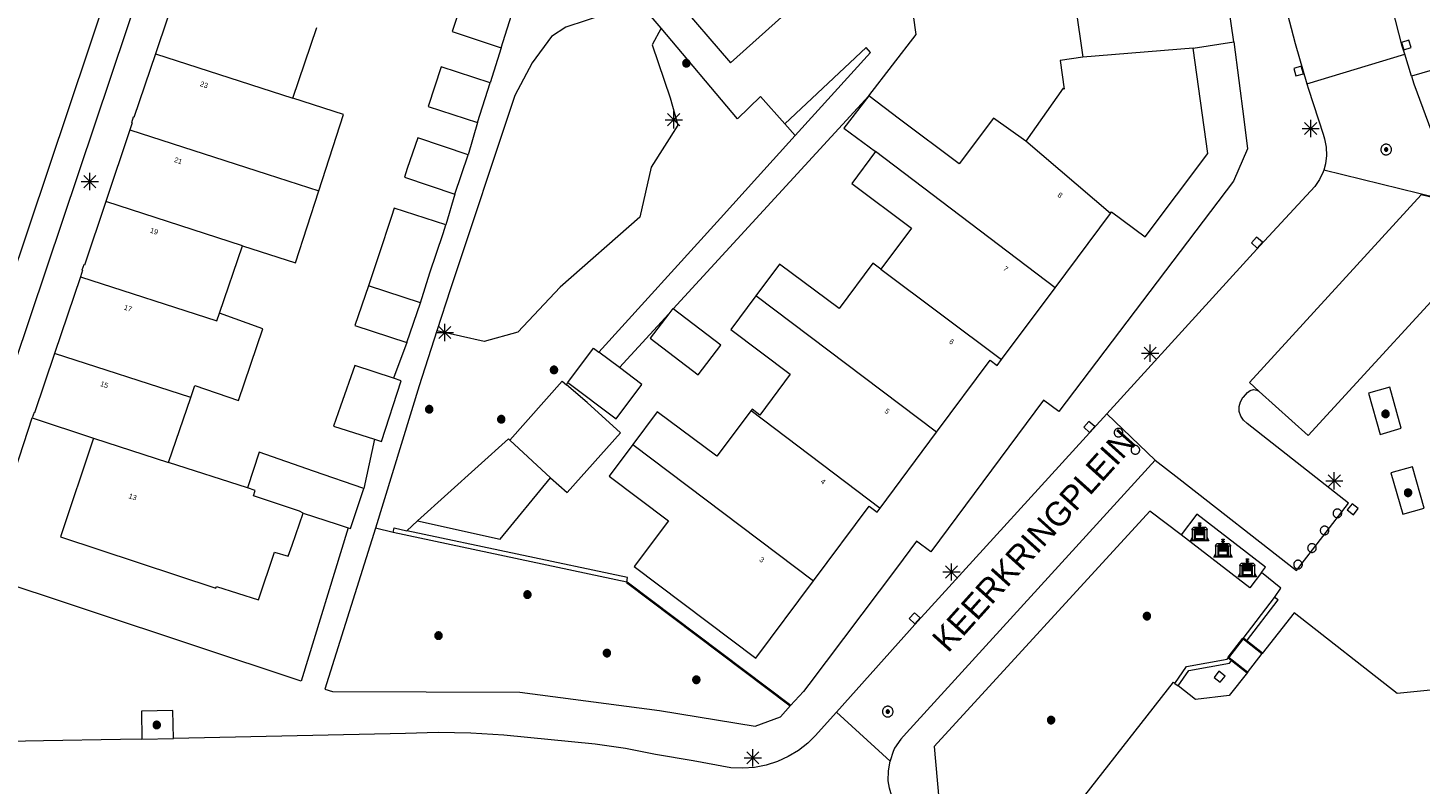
# Model space of a CAD drawing. Header units: metres. Extents: x 135779 to 137489, y 452643 to 455118.
# Tile 477 of 489: x 137148 to 137229, y 454769 to 454813. Entities that reach past the tile are written whole.
import ezdxf
from ezdxf.enums import TextEntityAlignment as Align

# ---------------------------------------------------------------- set-up
doc = ezdxf.new("R2010")
doc.units = ezdxf.units.M
doc.linetypes.add('DGN_Style_4', pattern=[89.853097, 44.898487, -22.449243, 0.056123, -22.449243])
for name, color, linetype, lineweight in [('KTop_BAK_Afval apart plaats', 96, 'Continuous', 13), ('KTop_BTD_Groenvoorziening', 62, 'Continuous', 13), ('KTop_GBI_Toegangstrap', 40, 'Continuous', 40), ('KTop_NAR_Huisnummer (t)', 7, 'Continuous', 13), ('KTop_NAR_Huisnummer tijdelijk (t)', 7, 'Continuous', 13), ('KTop_OBW_Overig Plus', 1, 'Continuous', 13), ('KTop_ORL_Weg_Straatnaam (t)', 7, 'Continuous', 13), ('KTop_OTD_Gesloten verharding', 15, 'Continuous', 13), ('KTop_PAL_Afsluitpaal', 222, 'Continuous', 13), ('KTop_PAL_Lichtmast', 40, 'Continuous', 13), ('KTop_PND_Grondvlaksituatie van BAG-pand [tachy]', 1, 'Continuous', 13), ('KTop_PND_Pandscheiding', 40, 'Continuous', 13), ('KTop_PUT_Inspectie- of rioolput', 15, 'Continuous', 13), ('KTop_PUT_Kolk', 15, 'Continuous', 13), ('KTop_SHD_Hek (l)', 15, 'DGN_Style_4', 40), ('KTop_SHD_Muur', 15, 'Continuous', 13), ('KTop_VGO_Boom', 92, 'Continuous', 13), ('KTop_WGD_Fietspad', 40, 'Continuous', 13), ('KTop_WGD_Rijbaan_Lokale weg', 251, 'Continuous', 13), ('KTop_WGD_Rijbaan_Lokale weg_verkeersdrempel', 40, 'Continuous', 13), ('KTop_WGD_Voetpad', 251, 'Continuous', 13)]:
    doc.layers.add(name, color=color, linetype=linetype, lineweight=lineweight)
doc.styles.add('Style-ROVU', font='ROVU.shx')
doc.styles.add('Style-ROVUCURSIEF', font='ROVUCURSIEF.shx')

# ---------------------------------------------------------------- blocks, each defined once
blk = doc.blocks.new('BAK_Afval_apart_plaats')
at = {"layer": 'KTop_BAK_Afval apart plaats'}
for p, q in [((-0.43, 0.141), (-0.425, 0.168)), ((-0.43, 0.118), (-0.43, 0.141)), ((-0.29, 0.118), (-0.43, 0.118)), ((-0.43, 0.118), (-0.43, -0.457)), ((-0.29, 0.118), (-0.43, 0.118)), ((-0.425, 0.168), (-0.416, 0.193)), ((-0.416, 0.193), (-0.403, 0.215)), ((-0.403, 0.215), (-0.384, 0.24)), ((-0.384, 0.24), (-0.364, 0.258)), ((-0.364, 0.258), (-0.342, 0.272)), ((-0.342, 0.272), (0, 0.272)), ((-0.282, 0.167), (-0.29, 0.146)), ((-0.282, 0.167), (-0.29, 0.146)), ((-0.29, 0.146), (-0.29, 0.118)), ((-0.29, 0.146), (-0.29, 0.118)), ((-0.29, -0.429), (-0.29, 0.118)), ((-0.29, 0.118), (-0.29, -0.429)), ((-0.273, 0.186), (-0.282, 0.167)), ((-0.273, 0.186), (-0.282, 0.167)), ((-0.248, 0.217), (-0.273, 0.186)), ((-0.248, 0.217), (-0.273, 0.186)), ((0.248, 0.217), (-0.248, 0.217)), ((0.248, 0.217), (-0.248, 0.217)), ((-0.242, 0.081), (-0.242, 0.153)), ((-0.242, 0.153), (0.242, 0.153)), ((0.242, 0.081), (-0.242, 0.081)), ((-0.242, 0.034), (-0.242, 0.081)), ((-0.242, 0.081), (0.242, 0.081)), ((-0.242, -0.059), (-0.242, 0.034)), ((-0.242, 0.034), (0.242, 0.034)), ((0.242, 0.034), (-0.242, 0.034)), ((-0.073, 0.513), (-0.072, 0.515)), ((-0.073, 0.513), (-0.073, 0.49)), ((-0.072, 0.511), (-0.073, 0.513)), ((-0.072, 0.511), (-0.073, 0.513)), ((-0.073, 0.49), (-0.072, 0.488)), ((-0.073, 0.399), (-0.073, 0.376)), ((-0.072, 0.397), (-0.073, 0.399)), ((-0.073, 0.376), (-0.072, 0.374)), ((-0.072, 0.515), (-0.071, 0.516)), ((-0.07, 0.51), (-0.072, 0.511)), ((-0.07, 0.51), (-0.072, 0.511)), ((-0.072, 0.488), (-0.07, 0.486)), ((-0.07, 0.396), (-0.072, 0.397)), ((-0.072, 0.374), (-0.07, 0.373)), ((-0.071, 0.516), (-0.07, 0.517)), ((-0.07, 0.517), (-0.067, 0.519)), ((-0.069, 0.509), (-0.07, 0.51)), ((-0.069, 0.509), (-0.07, 0.51)), ((-0.07, 0.486), (-0.069, 0.485)), ((-0.069, 0.395), (-0.07, 0.396)), ((-0.07, 0.373), (-0.069, 0.371)), ((-0.066, 0.507), (-0.069, 0.509)), ((-0.066, 0.507), (-0.069, 0.509)), ((-0.069, 0.485), (-0.066, 0.484)), ((-0.066, 0.394), (-0.069, 0.395)), ((-0.069, 0.371), (-0.066, 0.37)), ((-0.067, 0.519), (-0.065, 0.52)), ((-0.063, 0.506), (-0.066, 0.507)), ((-0.063, 0.506), (-0.066, 0.507)), ((-0.066, 0.484), (-0.063, 0.483)), ((-0.063, 0.392), (-0.066, 0.394)), ((-0.066, 0.37), (-0.063, 0.369)), ((-0.065, 0.52), (-0.061, 0.521)), ((-0.059, 0.505), (-0.063, 0.506)), ((-0.059, 0.505), (-0.063, 0.506)), ((-0.063, 0.483), (-0.059, 0.482)), ((-0.059, 0.391), (-0.063, 0.392)), ((-0.063, 0.369), (-0.059, 0.368)), ((-0.061, 0.521), (-0.055, 0.523)), ((-0.054, 0.504), (-0.059, 0.505)), ((-0.054, 0.504), (-0.059, 0.505)), ((-0.059, 0.482), (-0.054, 0.481)), ((-0.054, 0.39), (-0.059, 0.391)), ((-0.059, 0.368), (-0.054, 0.367)), ((-0.055, 0.523), (-0.049, 0.524)), ((-0.048, 0.503), (-0.054, 0.504)), ((-0.048, 0.503), (-0.054, 0.504)), ((-0.054, 0.481), (-0.048, 0.48)), ((-0.048, 0.389), (-0.054, 0.39)), ((-0.054, 0.367), (-0.048, 0.366)), ((-0.049, 0.524), (-0.043, 0.525)), ((-0.043, 0.502), (-0.048, 0.503)), ((-0.043, 0.502), (-0.048, 0.503)), ((-0.048, 0.48), (-0.043, 0.479)), ((-0.043, 0.388), (-0.048, 0.389)), ((-0.048, 0.366), (-0.043, 0.365)), ((-0.043, 0.525), (-0.035, 0.526)), ((-0.036, 0.501), (-0.043, 0.502)), ((-0.036, 0.501), (-0.043, 0.502)), ((-0.043, 0.479), (-0.036, 0.478)), ((-0.036, 0.388), (-0.043, 0.388)), ((-0.043, 0.365), (-0.036, 0.364)), ((-0.03, 0.501), (-0.036, 0.501)), ((-0.03, 0.501), (-0.036, 0.501)), ((-0.036, 0.478), (-0.03, 0.478)), ((-0.03, 0.387), (-0.036, 0.388)), ((-0.036, 0.364), (-0.03, 0.364)), ((-0.035, 0.526), (-0.029, 0.527)), ((-0.021, 0.5), (-0.03, 0.501)), ((-0.021, 0.5), (-0.03, 0.501)), ((-0.03, 0.478), (-0.028, 0.478)), ((-0.021, 0.387), (-0.03, 0.387)), ((-0.03, 0.364), (-0.028, 0.364)), ((-0.029, 0.527), (-0.023, 0.527)), ((-0.028, 0.478), (-0.021, 0.477)), ((-0.028, 0.468), (-0.028, 0.478)), ((-0.028, 0.478), (-0.021, 0.477)), ((-0.028, 0.4), (-0.028, 0.468)), ((-0.028, 0.468), (-0.021, 0.468)), ((-0.021, 0.468), (-0.028, 0.468)), ((-0.021, 0.4), (-0.028, 0.4)), ((-0.028, 0.364), (-0.021, 0.363)), ((-0.028, 0.355), (-0.028, 0.364)), ((-0.028, 0.364), (-0.021, 0.363)), ((-0.028, 0.272), (-0.028, 0.355)), ((-0.028, 0.355), (-0.021, 0.354)), ((-0.021, 0.354), (-0.028, 0.355)), ((0.028, 0.272), (-0.028, 0.272)), ((-0.023, 0.527), (-0.013, 0.528)), ((-0.014, 0.5), (-0.021, 0.5)), ((-0.014, 0.5), (-0.021, 0.5)), ((-0.021, 0.477), (-0.014, 0.477)), ((-0.021, 0.477), (-0.014, 0.477)), ((-0.021, 0.468), (-0.014, 0.468)), ((-0.014, 0.468), (-0.021, 0.468)), ((-0.014, 0.399), (-0.021, 0.4)), ((-0.014, 0.386), (-0.021, 0.387)), ((-0.021, 0.363), (-0.014, 0.363)), ((-0.021, 0.363), (-0.014, 0.363)), ((-0.021, 0.354), (-0.014, 0.354)), ((-0.014, 0.354), (-0.021, 0.354)), ((0, 0.5), (-0.014, 0.5)), ((0, 0.5), (-0.014, 0.5)), ((-0.014, 0.477), (0, 0.477)), ((-0.014, 0.477), (0, 0.477)), ((-0.014, 0.468), (0, 0.468)), ((0, 0.468), (-0.014, 0.468)), ((0, 0.399), (-0.014, 0.399)), ((0, 0.386), (-0.014, 0.386)), ((-0.014, 0.363), (0, 0.363)), ((-0.014, 0.363), (0, 0.363)), ((-0.014, 0.354), (0, 0.354)), ((0, 0.354), (-0.014, 0.354)), ((-0.013, 0.528), (-0.005, 0.528)), ((-0.005, 0.528), (0, 0.528)), ((0, 0.528), (0.005, 0.528)), ((0, 0.5), (0, 0.477)), ((0, 0.477), (0, 0.5)), ((0, 0.477), (0, 0.5)), ((0, 0.5), (0.014, 0.5)), ((0.014, 0.5), (0, 0.5)), ((0.014, 0.477), (0, 0.477)), ((0, 0.477), (0.014, 0.477)), ((0.014, 0.468), (0, 0.468)), ((0, 0.468), (0, 0.399)), ((0, 0.468), (0, 0.399)), ((0.014, 0.468), (0, 0.468)), ((0, 0.399), (0.014, 0.399)), ((0, 0.363), (0, 0.386)), ((0, 0.363), (0, 0.386)), ((0, 0.386), (0.014, 0.386)), ((0.014, 0.363), (0, 0.363)), ((0, 0.363), (0.014, 0.363)), ((0, 0.354), (0.014, 0.354)), ((0, 0.272), (0, 0.354)), ((0, 0.354), (0, 0.272)), ((0.014, 0.354), (0, 0.354)), ((0, 0.272), (0.342, 0.272)), ((0.028, 0.272), (0, 0.272)), ((0, 0.272), (0.028, 0.272)), ((0.005, 0.528), (0.013, 0.528)), ((0.013, 0.528), (0.023, 0.527)), ((0.014, 0.5), (0.021, 0.5)), ((0.021, 0.5), (0.014, 0.5)), ((0.021, 0.477), (0.014, 0.477)), ((0.014, 0.477), (0.021, 0.477)), ((0.021, 0.468), (0.014, 0.468)), ((0.021, 0.468), (0.014, 0.468)), ((0.014, 0.399), (0.021, 0.4)), ((0.014, 0.386), (0.021, 0.387)), ((0.021, 0.363), (0.014, 0.363)), ((0.014, 0.363), (0.021, 0.363)), ((0.014, 0.354), (0.021, 0.354)), ((0.021, 0.354), (0.014, 0.354)), ((0.021, 0.5), (0.03, 0.501)), ((0.03, 0.501), (0.021, 0.5)), ((0.028, 0.478), (0.021, 0.477)), ((0.021, 0.477), (0.028, 0.478)), ((0.021, 0.468), (0.028, 0.468)), ((0.028, 0.468), (0.021, 0.468)), ((0.028, 0.468), (0.021, 0.468)), ((0.021, 0.4), (0.028, 0.4)), ((0.021, 0.387), (0.03, 0.387)), ((0.028, 0.364), (0.021, 0.363)), ((0.021, 0.363), (0.028, 0.364)), ((0.021, 0.354), (0.028, 0.355)), ((0.028, 0.355), (0.021, 0.354)), ((0.023, 0.527), (0.029, 0.527)), ((0.03, 0.478), (0.028, 0.478)), ((0.028, 0.478), (0.028, 0.468)), ((0.028, 0.4), (0.028, 0.468)), ((0.03, 0.364), (0.028, 0.364)), ((0.028, 0.364), (0.028, 0.355)), ((0.028, 0.355), (0.028, 0.272)), ((0.029, 0.527), (0.035, 0.526)), ((0.03, 0.501), (0.036, 0.501)), ((0.036, 0.501), (0.03, 0.501)), ((0.036, 0.478), (0.03, 0.478)), ((0.03, 0.387), (0.036, 0.388)), ((0.036, 0.364), (0.03, 0.364)), ((0.035, 0.526), (0.043, 0.525)), ((0.036, 0.501), (0.043, 0.502)), ((0.043, 0.502), (0.036, 0.501)), ((0.043, 0.479), (0.036, 0.478)), ((0.036, 0.388), (0.043, 0.388)), ((0.043, 0.365), (0.036, 0.364)), ((0.043, 0.525), (0.049, 0.524)), ((0.043, 0.502), (0.048, 0.503)), ((0.048, 0.503), (0.043, 0.502)), ((0.048, 0.48), (0.043, 0.479)), ((0.043, 0.388), (0.048, 0.389)), ((0.048, 0.366), (0.043, 0.365)), ((0.048, 0.503), (0.054, 0.504)), ((0.054, 0.504), (0.048, 0.503)), ((0.054, 0.481), (0.048, 0.48)), ((0.048, 0.389), (0.054, 0.39)), ((0.054, 0.367), (0.048, 0.366)), ((0.049, 0.524), (0.055, 0.523)), ((0.054, 0.504), (0.059, 0.505)), ((0.059, 0.505), (0.054, 0.504)), ((0.059, 0.482), (0.054, 0.481)), ((0.054, 0.39), (0.059, 0.391)), ((0.059, 0.368), (0.054, 0.367)), ((0.055, 0.523), (0.061, 0.521)), ((0.059, 0.505), (0.063, 0.506)), ((0.063, 0.506), (0.059, 0.505)), ((0.063, 0.483), (0.059, 0.482)), ((0.059, 0.391), (0.063, 0.392)), ((0.063, 0.369), (0.059, 0.368)), ((0.061, 0.521), (0.065, 0.52)), ((0.063, 0.506), (0.066, 0.507)), ((0.066, 0.507), (0.063, 0.506)), ((0.066, 0.484), (0.063, 0.483)), ((0.063, 0.392), (0.066, 0.394)), ((0.066, 0.37), (0.063, 0.369)), ((0.065, 0.52), (0.067, 0.519)), ((0.066, 0.507), (0.069, 0.509)), ((0.069, 0.509), (0.066, 0.507)), ((0.069, 0.485), (0.066, 0.484)), ((0.066, 0.394), (0.069, 0.395)), ((0.069, 0.371), (0.066, 0.37)), ((0.067, 0.519), (0.07, 0.517)), ((0.069, 0.509), (0.07, 0.51)), ((0.07, 0.51), (0.069, 0.509)), ((0.07, 0.486), (0.069, 0.485)), ((0.069, 0.395), (0.07, 0.396)), ((0.07, 0.373), (0.069, 0.371)), ((0.07, 0.517), (0.071, 0.516)), ((0.07, 0.51), (0.072, 0.511)), ((0.072, 0.511), (0.07, 0.51)), ((0.072, 0.488), (0.07, 0.486)), ((0.07, 0.396), (0.072, 0.397)), ((0.072, 0.374), (0.07, 0.373)), ((0.071, 0.516), (0.072, 0.515)), ((0.072, 0.515), (0.073, 0.513)), ((0.072, 0.511), (0.073, 0.513)), ((0.073, 0.513), (0.072, 0.511)), ((0.073, 0.49), (0.072, 0.488)), ((0.072, 0.397), (0.073, 0.399)), ((0.073, 0.376), (0.072, 0.374)), ((0.073, 0.513), (0.073, 0.49)), ((0.073, 0.399), (0.073, 0.376)), ((0.242, 0.153), (0.242, 0.081)), ((0.242, 0.081), (0.242, 0.034)), ((0.242, 0.034), (0.242, -0.059)), ((0.273, 0.186), (0.248, 0.217)), ((0.273, 0.186), (0.248, 0.217)), ((0.282, 0.167), (0.273, 0.186)), ((0.282, 0.167), (0.273, 0.186)), ((0.29, 0.146), (0.282, 0.167)), ((0.29, 0.146), (0.282, 0.167)), ((0.29, 0.118), (0.29, 0.146)), ((0.29, 0.118), (0.29, 0.146)), ((0.43, 0.118), (0.29, 0.118)), ((0.29, 0.118), (0.29, -0.429)), ((0.43, 0.118), (0.29, 0.118)), ((0.29, -0.429), (0.29, 0.118)), ((0.342, 0.272), (0.364, 0.258)), ((0.364, 0.258), (0.384, 0.24)), ((0.384, 0.24), (0.403, 0.215)), ((0.403, 0.215), (0.416, 0.193)), ((0.416, 0.193), (0.425, 0.168)), ((0.425, 0.168), (0.43, 0.141)), ((0.43, 0.141), (0.43, 0.118)), ((0.43, -0.457), (0.43, 0.118)), ((-0.528, -0.528), (-0.43, -0.332)), ((0.528, -0.528), (-0.528, -0.528)), ((-0.43, -0.332), (-0.43, -0.457)), ((-0.43, -0.457), (0.43, -0.457)), ((-0.43, -0.457), (0.43, -0.457)), ((0.29, -0.429), (-0.29, -0.429)), ((-0.29, -0.429), (0.29, -0.429)), ((0.242, -0.059), (-0.242, -0.059)), ((-0.242, -0.059), (-0.242, -0.092)), ((0.242, -0.059), (-0.242, -0.059)), ((-0.242, -0.092), (0.242, -0.092)), ((-0.242, -0.11), (-0.242, -0.092)), ((-0.242, -0.092), (0.242, -0.092)), ((0.242, -0.11), (-0.242, -0.11)), ((0.242, -0.11), (-0.242, -0.11)), ((-0.242, -0.147), (0.242, -0.147)), ((-0.242, -0.41), (-0.242, -0.147)), ((0.242, -0.41), (-0.242, -0.41)), ((0.242, -0.11), (0.242, -0.059)), ((0.242, -0.092), (0.242, -0.11)), ((0.242, -0.092), (0.242, -0.11)), ((0.242, -0.147), (0.242, -0.41)), ((0.43, -0.457), (0.43, -0.332)), ((0.43, -0.332), (0.528, -0.528))]:
    blk.add_line(p, q, dxfattribs=at)
at = {"layer": 'KTop_BAK_Afval apart plaats', "flags": 128}
blk.add_lwpolyline([(0.029, 0.413), (0.035, 0.412), (0.043, 0.411), (0.049, 0.41), (0.055, 0.409), (0.061, 0.407), (0.065, 0.406), (0.067, 0.405), (0.07, 0.403), (0.071, 0.402), (0.072, 0.401), (0.073, 0.399), (0.072, 0.397), (0.07, 0.396), (0.069, 0.395), (0.066, 0.394), (0.063, 0.392), (0.059, 0.391), (0.054, 0.39), (0.048, 0.389), (0.043, 0.388), (0.036, 0.388), (0.03, 0.387), (0.021, 0.387), (0.014, 0.386), (0, 0.386), (-0.014, 0.386), (-0.021, 0.387), (-0.03, 0.387), (-0.036, 0.388), (-0.043, 0.388), (-0.048, 0.389), (-0.054, 0.39), (-0.059, 0.391), (-0.063, 0.392), (-0.066, 0.394), (-0.069, 0.395), (-0.07, 0.396), (-0.072, 0.397), (-0.073, 0.399), (-0.072, 0.401), (-0.071, 0.402), (-0.07, 0.403), (-0.067, 0.405), (-0.065, 0.406), (-0.061, 0.407), (-0.055, 0.409), (-0.049, 0.41), (-0.043, 0.411), (-0.035, 0.412), (-0.029, 0.413), (-0.028, 0.413), (-0.028, 0.4), (-0.021, 0.4), (-0.014, 0.399), (0, 0.399), (0.014, 0.399), (0.021, 0.4), (0.028, 0.4), (0.028, 0.413), (0.029, 0.413), (0.028, 0.413)], dxfattribs=at)
at = {"layer": 'KTop_BAK_Afval apart plaats'}
for p in [(0, 0), (-0.43, -0.457)]:
    blk.add_point(p, dxfattribs=at)
blk = doc.blocks.new('PAL_Lichtmast')
at = {"layer": 'KTop_PAL_Lichtmast'}
for p, q in [((-0.354, -0.354), (0.354, 0.354)), ((0.354, -0.354), (-0.354, 0.354)), ((0, -0.5), (0, 0.5)), ((-0.5, 0), (0.5, 0))]:
    blk.add_line(p, q, dxfattribs=at)
blk = doc.blocks.new('PAL_Afsluitpaal')
at = {"layer": 'KTop_PAL_Afsluitpaal', "flags": 128}
blk.add_lwpolyline([(0.25, 0), (0.249, 0.026), (0.245, 0.052), (0.238, 0.077), (0.228, 0.102), (0.217, 0.125), (0.202, 0.147), (0.186, 0.167), (0.167, 0.186), (0.147, 0.202), (0.125, 0.217), (0.102, 0.228), (0.077, 0.238), (0.052, 0.245), (0.026, 0.249), (0, 0.25), (-0.026, 0.249), (-0.052, 0.245), (-0.077, 0.238), (-0.102, 0.228), (-0.125, 0.217), (-0.147, 0.202), (-0.167, 0.186), (-0.186, 0.167), (-0.202, 0.147), (-0.217, 0.125), (-0.228, 0.102), (-0.238, 0.077), (-0.245, 0.052), (-0.249, 0.026), (-0.25, 0), (-0.249, -0.026), (-0.245, -0.052), (-0.238, -0.077), (-0.228, -0.102), (-0.217, -0.125), (-0.202, -0.147), (-0.186, -0.167), (-0.167, -0.186), (-0.147, -0.202), (-0.125, -0.217), (-0.102, -0.228), (-0.077, -0.238), (-0.052, -0.245), (-0.026, -0.249), (0, -0.25), (0.026, -0.249), (0.052, -0.245), (0.077, -0.238), (0.102, -0.228), (0.125, -0.217), (0.147, -0.202), (0.167, -0.186), (0.186, -0.167), (0.202, -0.147), (0.217, -0.125), (0.228, -0.102), (0.238, -0.077), (0.245, -0.052), (0.249, -0.026), (0.25, 0)], dxfattribs=at)
blk = doc.blocks.new('PUT_Kolk')
at = {"layer": 'KTop_PUT_Kolk', "flags": 128}
blk.add_lwpolyline([(0.225, -0.225), (0.225, 0.225), (-0.225, 0.225), (-0.225, -0.225), (0.225, -0.225)], dxfattribs=at)
blk = doc.blocks.new('PUT_Inspectie-_of_rioolput')
at = {"layer": 'KTop_PUT_Inspectie- of rioolput', "flags": 128}
for points in [[(0.31, 0), (0.308, 0.032), (0.303, 0.064), (0.294, 0.095), (0.283, 0.126), (0.268, 0.155), (0.25, 0.182), (0.23, 0.207), (0.207, 0.23), (0.182, 0.25), (0.154, 0.268), (0.126, 0.283), (0.095, 0.294), (0.064, 0.303), (0.032, 0.308), (0, 0.309), (-0.032, 0.308), (-0.064, 0.303), (-0.096, 0.294), (-0.126, 0.283), (-0.155, 0.268), (-0.182, 0.25), (-0.207, 0.23), (-0.23, 0.207), (-0.25, 0.182), (-0.268, 0.154), (-0.283, 0.126), (-0.294, 0.095), (-0.303, 0.064), (-0.308, 0.032), (-0.309, 0), (-0.308, -0.032), (-0.303, -0.064), (-0.294, -0.096), (-0.283, -0.126), (-0.268, -0.155), (-0.25, -0.182), (-0.23, -0.207), (-0.207, -0.23), (-0.182, -0.25), (-0.155, -0.268), (-0.126, -0.283), (-0.096, -0.294), (-0.064, -0.303), (-0.032, -0.308), (0, -0.309), (0.032, -0.308), (0.064, -0.303), (0.095, -0.294), (0.126, -0.283), (0.155, -0.268), (0.182, -0.25), (0.207, -0.23), (0.23, -0.207), (0.25, -0.182), (0.268, -0.155), (0.283, -0.126), (0.294, -0.096), (0.303, -0.064), (0.308, -0.032), (0.31, 0)], [(0.095, 0), (0.094, 0.009), (0.092, 0.019), (0.09, 0.029), (0.086, 0.038), (0.082, 0.047), (0.076, 0.055), (0.07, 0.063), (0.063, 0.07), (0.055, 0.076), (0.047, 0.082), (0.038, 0.086), (0.029, 0.09), (0.019, 0.092), (0.009, 0.094), (0, 0.094), (-0.01, 0.094), (-0.02, 0.092), (-0.029, 0.09), (-0.039, 0.086), (-0.048, 0.082), (-0.056, 0.076), (-0.064, 0.07), (-0.071, 0.063), (-0.077, 0.055), (-0.082, 0.047), (-0.087, 0.038), (-0.09, 0.029), (-0.093, 0.019), (-0.094, 0.009), (-0.095, 0), (-0.094, -0.01), (-0.093, -0.02), (-0.09, -0.029), (-0.087, -0.039), (-0.082, -0.048), (-0.077, -0.056), (-0.071, -0.064), (-0.064, -0.071), (-0.056, -0.077), (-0.047, -0.082), (-0.039, -0.087), (-0.029, -0.09), (-0.02, -0.093), (-0.01, -0.094), (0, -0.095), (0.009, -0.094), (0.019, -0.093), (0.029, -0.09), (0.038, -0.087), (0.047, -0.082), (0.055, -0.077), (0.063, -0.071), (0.07, -0.064), (0.076, -0.056), (0.082, -0.047), (0.086, -0.039), (0.09, -0.029), (0.092, -0.02), (0.094, -0.01), (0.095, 0)], [(0.035, 0), (0.034, 0.003), (0.034, 0.007), (0.033, 0.01), (0.031, 0.014), (0.03, 0.017), (0.028, 0.02), (0.026, 0.023), (0.023, 0.026), (0.02, 0.028), (0.017, 0.03), (0.014, 0.031), (0.01, 0.033), (0.007, 0.034), (0.003, 0.034), (0, 0.034), (-0.004, 0.034), (-0.007, 0.034), (-0.011, 0.033), (-0.014, 0.031), (-0.018, 0.03), (-0.021, 0.028), (-0.023, 0.026), (-0.026, 0.023), (-0.028, 0.02), (-0.03, 0.017), (-0.032, 0.014), (-0.033, 0.01), (-0.034, 0.007), (-0.035, 0.003), (-0.035, 0), (-0.035, -0.004), (-0.034, -0.007), (-0.033, -0.011), (-0.032, -0.014), (-0.03, -0.018), (-0.028, -0.021), (-0.026, -0.023), (-0.023, -0.026), (-0.021, -0.028), (-0.017, -0.03), (-0.014, -0.032), (-0.011, -0.033), (-0.007, -0.034), (-0.004, -0.035), (0, -0.035), (0.003, -0.035), (0.007, -0.034), (0.01, -0.033), (0.014, -0.032), (0.017, -0.03), (0.02, -0.028), (0.023, -0.026), (0.026, -0.023), (0.028, -0.021), (0.03, -0.017), (0.031, -0.014), (0.033, -0.011), (0.034, -0.007), (0.034, -0.004), (0.035, 0)], [(0.01, 0.02), (0.007, 0.02), (0.005, 0.021), (0.003, 0.022), (0.001, 0.022), (-0.001, 0.022), (-0.004, 0.022), (-0.006, 0.021), (-0.008, 0.02), (-0.01, 0.019), (-0.012, 0.018), (-0.014, 0.017), (-0.016, 0.015), (-0.017, 0.013), (-0.019, 0.012), (-0.02, 0.009), (-0.021, 0.007), (-0.022, 0.005), (-0.022, 0.003), (-0.022, 0.001), (-0.022, -0.001), (-0.022, -0.004), (-0.022, -0.006), (-0.021, -0.008), (-0.02, -0.01), (-0.019, -0.012), (-0.017, -0.014), (-0.016, -0.016), (-0.014, -0.017), (-0.012, -0.019), (-0.01, -0.02), (-0.008, -0.021), (-0.006, -0.022), (-0.003, -0.022), (-0.001, -0.022), (0.001, -0.022), (0.003, -0.022), (0.005, -0.022), (0.008, -0.021), (0.01, -0.02), (0.012, -0.019), (0.014, -0.017), (0.015, -0.016), (0.017, -0.014), (0.018, -0.012), (0.02, -0.01), (0.02, -0.008), (0.021, -0.006), (0.022, -0.003), (0.022, -0.001), (0.022, 0.001), (0.022, 0.003), (0.021, 0.005), (0.02, 0.008), (0.019, 0.01), (0.018, 0.012), (0.017, 0.014), (0.015, 0.015), (0.013, 0.017), (0.012, 0.018), (0.01, 0.02)]]:
    blk.add_lwpolyline(points, dxfattribs=at)
blk = doc.blocks.new('VGO_Boom')
at = {"layer": 'KTop_VGO_Boom', "flags": 128}
for points in [[(0.215, 0), (0.214, 0.022), (0.21, 0.045), (0.204, 0.066), (0.196, 0.087), (0.186, 0.108), (0.174, 0.126), (0.16, 0.144), (0.144, 0.16), (0.126, 0.174), (0.107, 0.186), (0.087, 0.196), (0.066, 0.204), (0.045, 0.21), (0.022, 0.214), (-0.001, 0.215), (-0.023, 0.214), (-0.045, 0.21), (-0.067, 0.204), (-0.088, 0.196), (-0.108, 0.186), (-0.127, 0.174), (-0.144, 0.16), (-0.16, 0.144), (-0.174, 0.126), (-0.187, 0.107), (-0.197, 0.087), (-0.205, 0.066), (-0.211, 0.045), (-0.214, 0.022), (-0.215, -0.001), (-0.214, -0.023), (-0.211, -0.045), (-0.205, -0.067), (-0.197, -0.088), (-0.187, -0.108), (-0.174, -0.127), (-0.16, -0.144), (-0.144, -0.16), (-0.127, -0.174), (-0.108, -0.187), (-0.088, -0.197), (-0.067, -0.205), (-0.045, -0.211), (-0.023, -0.214), (0, -0.215), (0.022, -0.214), (0.045, -0.211), (0.066, -0.205), (0.087, -0.197), (0.108, -0.187), (0.126, -0.174), (0.144, -0.16), (0.16, -0.144), (0.174, -0.127), (0.186, -0.108), (0.196, -0.088), (0.204, -0.067), (0.21, -0.045), (0.214, -0.023), (0.215, -0.001)], [(0.155, 0), (0.154, 0.016), (0.152, 0.032), (0.147, 0.048), (0.142, 0.063), (0.134, 0.078), (0.125, 0.091), (0.115, 0.104), (0.104, 0.115), (0.091, 0.125), (0.077, 0.134), (0.063, 0.142), (0.048, 0.147), (0.032, 0.152), (0.016, 0.154), (-0.001, 0.155), (-0.017, 0.154), (-0.033, 0.152), (-0.048, 0.147), (-0.064, 0.142), (-0.078, 0.134), (-0.092, 0.125), (-0.104, 0.115), (-0.116, 0.104), (-0.126, 0.091), (-0.135, 0.077), (-0.142, 0.063), (-0.148, 0.048), (-0.152, 0.032), (-0.155, 0.016), (-0.155, -0.001), (-0.155, -0.017), (-0.152, -0.033), (-0.148, -0.048), (-0.142, -0.064), (-0.135, -0.078), (-0.126, -0.092), (-0.116, -0.104), (-0.104, -0.116), (-0.092, -0.126), (-0.078, -0.135), (-0.064, -0.142), (-0.048, -0.148), (-0.033, -0.152), (-0.017, -0.155), (0, -0.155), (0.016, -0.155), (0.032, -0.152), (0.048, -0.148), (0.063, -0.142), (0.078, -0.135), (0.091, -0.126), (0.104, -0.116), (0.115, -0.104), (0.125, -0.092), (0.134, -0.078), (0.142, -0.064), (0.147, -0.048), (0.152, -0.033), (0.154, -0.017), (0.155, -0.001)], [(0.095, 0), (0.094, 0.01), (0.093, 0.02), (0.09, 0.029), (0.087, 0.039), (0.082, 0.048), (0.077, 0.056), (0.071, 0.064), (0.064, 0.071), (0.056, 0.077), (0.047, 0.082), (0.039, 0.087), (0.029, 0.09), (0.02, 0.093), (0.01, 0.094), (-0.001, 0.095), (-0.01, 0.094), (-0.02, 0.093), (-0.03, 0.09), (-0.039, 0.087), (-0.048, 0.082), (-0.056, 0.077), (-0.064, 0.071), (-0.071, 0.064), (-0.077, 0.056), (-0.083, 0.047), (-0.087, 0.039), (-0.091, 0.029), (-0.093, 0.02), (-0.095, 0.01), (-0.095, -0.001), (-0.095, -0.01), (-0.093, -0.02), (-0.091, -0.03), (-0.087, -0.039), (-0.083, -0.048), (-0.077, -0.056), (-0.071, -0.064), (-0.064, -0.071), (-0.056, -0.077), (-0.048, -0.083), (-0.039, -0.087), (-0.03, -0.091), (-0.02, -0.093), (-0.01, -0.095), (0, -0.095), (0.01, -0.095), (0.02, -0.093), (0.029, -0.091), (0.039, -0.087), (0.048, -0.083), (0.056, -0.077), (0.064, -0.071), (0.071, -0.064), (0.077, -0.056), (0.082, -0.048), (0.087, -0.039), (0.09, -0.03), (0.093, -0.02), (0.094, -0.01), (0.095, -0.001)], [(0.035, 0), (0.035, 0.004), (0.034, 0.007), (0.033, 0.011), (0.032, 0.014), (0.03, 0.018), (0.028, 0.021), (0.026, 0.023), (0.023, 0.026), (0.021, 0.028), (0.017, 0.03), (0.014, 0.032), (0.011, 0.033), (0.007, 0.034), (0.004, 0.035), (-0.001, 0.035), (-0.004, 0.035), (-0.008, 0.034), (-0.011, 0.033), (-0.015, 0.032), (-0.018, 0.03), (-0.021, 0.028), (-0.024, 0.026), (-0.027, 0.023), (-0.029, 0.021), (-0.031, 0.017), (-0.032, 0.014), (-0.034, 0.011), (-0.035, 0.007), (-0.035, 0.004), (-0.035, -0.001), (-0.035, -0.004), (-0.035, -0.008), (-0.034, -0.011), (-0.032, -0.015), (-0.031, -0.018), (-0.029, -0.021), (-0.027, -0.024), (-0.024, -0.027), (-0.021, -0.029), (-0.018, -0.031), (-0.015, -0.032), (-0.011, -0.034), (-0.008, -0.035), (-0.004, -0.035), (0, -0.035), (0.004, -0.035), (0.007, -0.035), (0.011, -0.034), (0.014, -0.032), (0.018, -0.031), (0.021, -0.029), (0.023, -0.027), (0.026, -0.024), (0.028, -0.021), (0.03, -0.018), (0.032, -0.015), (0.033, -0.011), (0.034, -0.008), (0.035, -0.004), (0.035, 0)]]:
    blk.add_lwpolyline(points, dxfattribs=at)

msp = doc.modelspace()

# ---------------------------------------------------------------- linework, layer by layer
at = {"layer": 'KTop_BTD_Groenvoorziening', "flags": 128}
for points in [[(137184.828, 454812.973), (137184.306, 454812.009), (137185.355, 454808.939), (137185.809, 454807.348), (137184.255, 454804.903), (137183.599, 454802.003), (137178.965, 454797.949), (137176.521, 454795.341), (137174.572, 454794.792), (137171.815, 454795.424)], [(137192.613, 454806.74), (137192.002, 454807.421)], [(137179.334, 454792.293), (137179.426, 454792.417)], [(137170.084, 454783.826), (137170.705, 454784.388)], [(137169.288, 454783.721), (137168.258, 454783.963)], [(137192.339, 454773.683), (137182.833, 454780.843)]]:
    msp.add_lwpolyline(points, dxfattribs=at)
at = {"layer": 'KTop_GBI_Toegangstrap', "flags": 128}
for points in [[(137217.748, 454776.47), (137218.613, 454777.57)], [(137218.794, 454777.427), (137218.613, 454777.57)], [(137219.714, 454776.705), (137218.794, 454777.427)], [(137217.748, 454776.47), (137217.94, 454776.319)], [(137217.94, 454776.319), (137218.849, 454775.605)]]:
    msp.add_lwpolyline(points, dxfattribs=at)
at = {"layer": 'KTop_OBW_Overig Plus', "flags": 128}
for points in [[(137179.426, 454792.417), (137180.914, 454794.403), (137181.214, 454794.178)], [(137182.407, 454793.284), (137181.214, 454794.178)], [(137179.426, 454792.417), (137182.232, 454790.314), (137183.72, 454792.3), (137182.407, 454793.284)]]:
    msp.add_lwpolyline(points, dxfattribs=at)
at = {"layer": 'KTop_OTD_Gesloten verharding', "flags": 128}
msp.add_lwpolyline([(137219.664, 454781.395), (137218.989, 454780.518), (137215.001, 454783.592)], dxfattribs=at)
at = {"layer": 'KTop_PND_Grondvlaksituatie van BAG-pand [tachy]', "flags": 128}
for points in [[(137218.054, 454812.169), (137217.248, 454817.792)], [(137204.285, 454815.849), (137204.594, 454813.657), (137208.875, 454814.25), (137209.297, 454811.282)], [(137156.864, 454815.586), (137155.487, 454811.487)], [(137176.258, 454814.088), (137173.449, 454815.002), (137172.712, 454812.768), (137175.547, 454811.833)], [(137175.547, 454811.833), (137176.258, 454814.088)], [(137163.458, 454808.915), (137164.864, 454813.004)], [(137210.907, 454802.229), (137210.969, 454802.313), (137212.91, 454800.86), (137216.56, 454805.71), (137215.71, 454811.82)], [(137215.71, 454811.82), (137218.054, 454812.169)], [(137155.487, 454811.487), (137154.244, 454807.789), (137154.206, 454807.802), (137154.101, 454807.489), (137154.139, 454807.476), (137154.004, 454807.076)], [(137209.297, 454811.282), (137207.985, 454811.094), (137208.223, 454809.441), (137208.158, 454809.487), (137206, 454806.42)], [(137174.912, 454809.791), (137172.077, 454810.721), (137171.321, 454808.42), (137174.18, 454807.49)], [(137174.18, 454807.49), (137174.912, 454809.791)], [(137164.97, 454803.538), (137166.399, 454807.966), (137163.458, 454808.915)], [(137196.881, 454809.05), (137195.437, 454807.164), (137197.278, 454805.824)], [(137206, 454806.42), (137204.11, 454807.75), (137202.125, 454805.094), (137198.672, 454807.688), (137196.881, 454809.05)], [(137154.004, 454807.076), (137152.602, 454802.909)], [(137173.632, 454805.631), (137170.72, 454806.607), (137170.102, 454804.824), (137169.95, 454804.323), (137172.858, 454803.34)], [(137172.858, 454803.34), (137173.632, 454805.631)], [(137197.278, 454805.824), (137195.891, 454803.969), (137199.36, 454801.375), (137197.579, 454799)], [(137152.602, 454802.909), (137151.365, 454799.233), (137151.327, 454799.246), (137151.225, 454798.942), (137151.263, 454798.93), (137151.136, 454798.553)], [(137160.537, 454800.348), (137163.62, 454799.353), (137164.97, 454803.538)], [(137172.345, 454801.556), (137169.344, 454802.533), (137169.182, 454802.04), (137168.436, 454799.77), (137167.846, 454798.023)], [(137207.692, 454797.917), (137210.907, 454802.229)], [(137170.874, 454797.037), (137171.417, 454798.79), (137172.179, 454801.065), (137172.345, 454801.556)], [(137159.21, 454796.451), (137160.537, 454800.348)], [(137197.579, 454799), (137197.11, 454799.344), (137195.157, 454796.719), (137191.704, 454799.282), (137190.327, 454797.441)], [(137151.136, 454798.553), (137149.638, 454794.105)], [(137167.846, 454798.023), (137167.069, 454795.727), (137170.086, 454794.736)], [(137204.584, 454793.749), (137207.692, 454797.917)], [(137190.327, 454797.441), (137188.875, 454795.5), (137192.329, 454792.907), (137190.563, 454790.532), (137190.11, 454790.875), (137190.049, 454790.794)], [(137157.542, 454791.554), (137157.776, 454792.242), (137160.305, 454791.381), (137161.718, 454795.529), (137159.21, 454796.451)], [(137170.086, 454794.736), (137170.874, 454797.037)], [(137185.279, 454796.412), (137184.193, 454794.993), (137186.987, 454792.856), (137188.303, 454794.576), (137185.536, 454796.692)], [(137185.536, 454796.692), (137185.509, 454796.713), (137185.279, 454796.412)], [(137149.638, 454794.105), (137148.482, 454790.668), (137148.444, 454790.68), (137148.339, 454790.367)], [(137169.309, 454792.669), (137167.063, 454793.4), (137166.232, 454791.045), (137165.826, 454789.897), (137168.197, 454789.126)], [(137200.804, 454789.531), (137203.922, 454793.719), (137204.329, 454793.407), (137204.584, 454793.749)], [(137168.197, 454789.126), (137168.604, 454788.994), (137169.749, 454792.515), (137169.309, 454792.669)], [(137176.06, 454789.07), (137179.097, 454792.495), (137179.334, 454792.293)], [(137178.408, 454786.889), (137179.389, 454786.036), (137182.467, 454789.506), (137180.549, 454791.26), (137179.334, 454792.293)], [(137156.255, 454787.778), (137157.542, 454791.554)], [(137190.049, 454790.794), (137188.063, 454788.157), (137184.61, 454790.719), (137183.198, 454788.827)], [(137148.339, 454790.367), (137151.899, 454789.191)], [(137151.899, 454789.191), (137149.986, 454783.464), (137158.994, 454780.488), (137159.025, 454780.583), (137161.472, 454779.819), (137162.391, 454782.582), (137163.199, 454782.343), (137163.417, 454782.983), (137164.053, 454784.849)], [(137170.705, 454784.388), (137175.968, 454789.153), (137176.06, 454789.07)], [(137197.535, 454785.141), (137200.804, 454789.531)], [(137167.583, 454786.27), (137164.663, 454787.281), (137161.506, 454788.374), (137160.84, 454786.304)], [(137183.198, 454788.827), (137181.82, 454786.98), (137185.26, 454784.39), (137183.26, 454781.75), (137190.33, 454776.44), (137193.673, 454780.918)], [(137160.84, 454786.304), (137156.255, 454787.778)], [(137170.705, 454784.388), (137175.49, 454783.334), (137178.408, 454786.889)], [(137166.663, 454783.994), (137166.81, 454783.945), (137167.583, 454786.27)], [(137193.673, 454780.918), (137196.907, 454785.25), (137197.36, 454784.907), (137197.535, 454785.141)], [(137164.053, 454784.849), (137166.028, 454784.202), (137166.663, 454783.994)], [(137238.642, 454771.372), (137238.491, 454771.491), (137236.581, 454769.051), (137234.621, 454768.831), (137232.381, 454770.581), (137232.181, 454772.571), (137234.031, 454774.971), (137231.411, 454777.041), (137229.481, 454774.581), (137227.531, 454774.381), (137221.565, 454779.06), (137219.714, 454776.705)], [(137218.849, 454775.605), (137219.714, 454776.705)], [(137218.849, 454775.605), (137217.801, 454774.271), (137215.831, 454774.031), (137214.839, 454774.819)], [(137207.881, 454766.511), (137214.571, 454775.031), (137214.647, 454774.971)], [(137214.647, 454774.971), (137214.839, 454774.819)]]:
    msp.add_lwpolyline(points, dxfattribs=at)
at = {"layer": 'KTop_PND_Pandscheiding', "flags": 128}
for points in [[(137215.71, 454811.82), (137209.297, 454811.282)], [(137155.487, 454811.487), (137163.458, 454808.915)], [(137154.004, 454807.076), (137161.976, 454804.504), (137164.97, 454803.538)], [(137210.907, 454802.229), (137206, 454806.42)], [(137207.692, 454797.917), (137197.278, 454805.824)], [(137160.537, 454800.348), (137152.602, 454802.909)], [(137197.579, 454799), (137204.584, 454793.749)], [(137151.136, 454798.553), (137159.058, 454795.996), (137159.21, 454796.451)], [(137170.874, 454797.037), (137167.846, 454798.023)], [(137200.804, 454789.531), (137190.327, 454797.441)], [(137157.542, 454791.554), (137149.638, 454794.105)], [(137190.049, 454790.794), (137197.535, 454785.141)], [(137151.899, 454789.191), (137156.255, 454787.778)], [(137176.06, 454789.07), (137178.408, 454786.889)], [(137183.198, 454788.827), (137193.673, 454780.918)], [(137164.053, 454784.849), (137163.856, 454784.951), (137161.182, 454785.848), (137161.279, 454786.163), (137160.84, 454786.304)]]:
    msp.add_lwpolyline(points, dxfattribs=at)
at = {"layer": 'KTop_SHD_Hek (l)', "flags": 128}
msp.add_lwpolyline([(137182.833, 454780.843), (137192.339, 454773.683)], dxfattribs=at)
at = {"layer": 'KTop_SHD_Muur', "flags": 128}
for points in [[(137169.288, 454783.721), (137169.344, 454783.983), (137170.084, 454783.826)], [(137182.833, 454780.843), (137169.288, 454783.721)], [(137182.833, 454780.843), (137182.889, 454781.105), (137170.084, 454783.826)], [(137218.613, 454777.57), (137220.431, 454779.951)], [(137218.794, 454777.427), (137220.631, 454779.811), (137220.431, 454779.951)], [(137214.647, 454774.971), (137215.311, 454775.941), (137217.671, 454776.371), (137217.748, 454776.47)], [(137214.839, 454774.819), (137215.451, 454775.721), (137217.811, 454776.151), (137217.94, 454776.319)]]:
    msp.add_lwpolyline(points, dxfattribs=at)
at = {"layer": 'KTop_WGD_Fietspad', "flags": 128}
for points in [[(137195.002, 454773.301), (137199.727, 454778.579), (137210.694, 454790.612)], [(137213.501, 454787.922), (137199.067, 454772.098), (137198.741, 454771.741), (137198.371, 454771.211), (137198.295, 454771.029), (137198.121, 454770.474), (137198.118, 454770.459)], [(137195.002, 454773.301), (137193.773, 454771.928), (137193.336, 454771.503), (137192.794, 454771.082), (137192.207, 454770.726), (137191.583, 454770.442), (137190.929, 454770.231), (137190.256, 454770.098), (137189.572, 454770.045), (137188.886, 454770.071), (137186.694, 454770.477), (137184.496, 454770.85), (137182.76, 454771.186), (137181.012, 454771.45), (137175.701, 454771.968), (137173.799, 454772.081), (137171.895, 454772.115), (137169.99, 454772.068), (137156.54, 454771.777)], [(137198.118, 454770.459), (137195.002, 454773.301)], [(137154.708, 454771.738), (137153.471, 454771.711), (137148.995, 454771.629), (137142.712, 454771.513)], [(137154.708, 454771.738), (137156.54, 454771.777)], [(137231.386, 454738.171), (137230.527, 454739.283), (137230.004, 454739.865), (137228.541, 454741.491), (137226.771, 454743.391), (137223.161, 454747.151), (137221.901, 454748.509), (137220.348, 454750.056), (137219.463, 454750.852), (137218.957, 454751.285), (137217.921, 454752.121), (137199.491, 454766.591), (137198.683, 454767.34), (137198.531, 454767.568), (137198.269, 454768.221), (137198.082, 454768.899), (137198.007, 454769.319), (137198.024, 454769.901), (137198.118, 454770.459)]]:
    msp.add_lwpolyline(points, dxfattribs=at)
at = {"layer": 'KTop_WGD_Rijbaan_Lokale weg', "flags": 128}
for points in [[(137217.725, 454835.219), (137218.553, 454829.432), (137220.206, 454818.187), (137220.608, 454816.199), (137221.055, 454814.221), (137221.621, 454812.075), (137222.302, 454809.743)], [(137260.122, 454822.461), (137254.256, 454820.949), (137254.725, 454818.552), (137241.832, 454814.862), (137242.248, 454812.972), (137233.407, 454810.532), (137233.15, 454811.583), (137231.498, 454811.103), (137228.373, 454810.194)], [(137227.978, 454811.461), (137227.831, 454811.931), (137226.861, 454815.711)], [(137152.808, 454815.343), (137143.441, 454787.471)], [(137222.302, 454809.743), (137227.978, 454811.461)], [(137228.373, 454810.194), (137228.511, 454809.751), (137230.531, 454804.251)], [(137223.28, 454804.731), (137223.251, 454804.631), (137223.038, 454804.189), (137222.757, 454803.788), (137219.587, 454800.369), (137210.694, 454790.612)], [(137229.893, 454803.116), (137223.28, 454804.731)], [(137229.903, 454803.069), (137228.933, 454803.297), (137218.976, 454792.415), (137219.542, 454791.901)], [(137213.501, 454787.922), (137214.88, 454786.846), (137221.698, 454781.526), (137223.219, 454783.489), (137224.717, 454785.424), (137222.006, 454787.554), (137218.837, 454790.043), (137218.62, 454790.228), (137218.464, 454790.467), (137218.38, 454790.739), (137218.374, 454791.024), (137218.447, 454791.3), (137218.594, 454791.544), (137218.618, 454791.572), (137218.864, 454791.839), (137219.016, 454791.96), (137219.205, 454792.011), (137219.398, 454791.983), (137219.52, 454791.917), (137219.542, 454791.901)], [(137210.694, 454790.612), (137213.501, 454787.922)]]:
    msp.add_lwpolyline(points, dxfattribs=at)
at = {"layer": 'KTop_WGD_Rijbaan_Lokale weg_verkeersdrempel', "flags": 128}
for points in [[(137228.373, 454810.194), (137227.978, 454811.461)], [(137222.302, 454809.743), (137222.392, 454809.435), (137223.24, 454806.818), (137223.33, 454806.557), (137223.429, 454806.077), (137223.449, 454805.587), (137223.389, 454805.101), (137223.28, 454804.731)]]:
    msp.add_lwpolyline(points, dxfattribs=at)
at = {"layer": 'KTop_WGD_Voetpad', "flags": 128}
for points in [[(137143.441, 454787.471), (137143.56, 454787.692), (137143.711, 454787.891), (137143.899, 454788.047), (137144.121, 454788.151), (137144.265, 454788.18), (137144.412, 454788.188), (137144.558, 454788.175), (137144.701, 454788.141), (137145.421, 454787.891), (137159.481, 454829.741), (137158.68, 454830.011), (137158.443, 454830.147), (137158.254, 454830.345), (137158.131, 454830.59), (137158.083, 454830.859), (137158.114, 454831.131)], [(137196.881, 454809.05), (137199.628, 454812.61), (137197.766, 454825.859)], [(137185.619, 454814.728), (137188.854, 454810.953), (137196.072, 454817.441), (137193.118, 454820.858), (137192.894, 454821.118)], [(137184.828, 454812.973), (137183.443, 454814.617), (137182.847, 454814.181), (137179.306, 454813.029), (137178.477, 454812.492), (137177.355, 454810.956), (137176.339, 454809.071), (137172.602, 454797.853), (137171.815, 454795.424)], [(137192.002, 454807.421), (137190.597, 454808.998), (137189.269, 454807.703), (137184.828, 454812.973)], [(137175.547, 454811.833), (137174.912, 454809.791)], [(137192.613, 454806.74), (137196.982, 454811.555), (137196.728, 454811.845), (137192.002, 454807.421)], [(137218.054, 454812.169), (137218.635, 454807.697), (137218.859, 454805.977), (137218.04, 454804.096), (137207.908, 454790.737), (137207.023, 454791.397), (137200.477, 454782.592), (137199.642, 454783.212), (137198.483, 454781.651), (137193.401, 454774.914), (137193.087, 454774.497), (137192.339, 454773.683)], [(137185.536, 454796.692), (137196.881, 454809.05)], [(137174.18, 454807.49), (137173.632, 454805.631)], [(137181.214, 454794.178), (137188.27, 454801.954), (137190.432, 454804.336), (137192.613, 454806.74)], [(137172.858, 454803.34), (137172.345, 454801.556)], [(137219.542, 454791.901), (137222.381, 454789.341), (137232.521, 454800.401), (137230.147, 454802.578), (137230.008, 454802.815), (137229.903, 454803.069)], [(137182.407, 454793.284), (137185.279, 454796.412)], [(137171.815, 454795.424), (137170.783, 454792.236), (137168.258, 454783.963)], [(137170.086, 454794.736), (137169.309, 454792.669)], [(137227.109, 454792.157), (137225.877, 454791.811), (137226.563, 454789.41), (137227.78, 454789.763), (137227.109, 454792.157)], [(137166.663, 454783.994), (137163.937, 454775.103), (137145.351, 454781.256), (137148.339, 454790.367)], [(137168.197, 454789.126), (137167.583, 454786.27)], [(137227.17, 454787.188), (137227.872, 454784.778), (137229.113, 454785.138), (137228.427, 454787.53), (137227.17, 454787.188)], [(137215.001, 454783.592), (137213.194, 454784.964), (137200.671, 454771.301), (137200.951, 454768.271), (137203.861, 454766.021)], [(137219.664, 454781.395), (137219.905, 454781.707), (137215.918, 454784.781), (137215.001, 454783.592)], [(137168.258, 454783.963), (137165.325, 454774.643), (137165.768, 454774.494), (137176.643, 454774.451), (137184.73, 454773.398), (137190.289, 454772.498), (137191.754, 454773.032), (137192.339, 454773.683)], [(137220.431, 454779.951), (137220.799, 454780.498), (137219.664, 454781.395)], [(137156.54, 454771.777), (137156.506, 454773.388), (137154.688, 454773.35), (137154.708, 454771.738)]]:
    msp.add_lwpolyline(points, dxfattribs=at)

# ---------------------------------------------------------------- block references
at = {"layer": 'KTop_BAK_Afval apart plaats'}
for p in [(137216.079, 454783.761), (137217.437, 454782.809), (137218.846, 454781.668)]:
    msp.add_blockref('BAK_Afval_apart_plaats', p, dxfattribs=at)
at = {"layer": 'KTop_PAL_Afsluitpaal'}
for p in [(137211.371, 454789.512), (137212.351, 454788.512), (137224.074, 454784.832), (137223.327, 454783.837), (137222.596, 454782.819), (137221.79, 454781.861)]:
    msp.add_blockref('PAL_Afsluitpaal', p, dxfattribs=at)
at = {"layer": 'KTop_PAL_Lichtmast'}
for p in [(137185.563, 454807.658), (137222.521, 454807.15), (137151.682, 454804.072), (137172.283, 454795.317), (137213.211, 454794.12), (137223.893, 454786.716), (137201.681, 454781.43), (137190.152, 454770.652)]:
    msp.add_blockref('PAL_Lichtmast', p, dxfattribs=at)
at = {"layer": 'KTop_PUT_Inspectie- of rioolput'}
for p, rotation in [((137226.903, 454805.932), 256.2760865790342), ((137197.983, 454773.332), 317.6302194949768)]:
    msp.add_blockref('PUT_Inspectie-_of_rioolput', p, dxfattribs=dict(at, rotation=rotation))
at = {"layer": 'KTop_PUT_Kolk'}
for p, rotation in [((137228.075, 454811.999), 197.3679061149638), ((137221.818, 454810.483), 16.27907217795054), ((137219.402, 454800.537), 317.6524495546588), ((137209.673, 454789.848), 317.653635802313), ((137224.963, 454785.07), 52.47622462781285), ((137199.543, 454778.748), 317.6536358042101), ((137217.237, 454775.357), 51.87579374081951)]:
    msp.add_blockref('PUT_Kolk', p, dxfattribs=dict(at, rotation=rotation))
at = {"layer": 'KTop_VGO_Boom'}
for p in [(137186.296, 454810.935), (137178.615, 454793.149), (137171.375, 454790.869), (137226.865, 454790.599), (137175.555, 454790.289), (137228.172, 454786.026), (137177.075, 454780.119), (137213.02, 454778.871), (137171.915, 454777.739), (137181.685, 454776.729), (137186.875, 454775.179), (137207.46, 454772.841), (137155.565, 454772.559)]:
    msp.add_blockref('VGO_Boom', p, dxfattribs=at)

# ---------------------------------------------------------------- texts
at = {"layer": 'KTop_NAR_Huisnummer (t)', "style": 'Style-ROVU'}
for s, p in [('8', (137208.076, 454803.22)), ('7', (137204.919, 454798.947)), ('6', (137201.783, 454794.717)), ('5', (137198.04, 454790.685)), ('4', (137194.323, 454786.605)), ('3', (137190.771, 454782.071))]:
    msp.add_text(s, height=0.3, rotation=323.3, dxfattribs=at).set_placement(p, align=Align.MIDDLE_RIGHT)
at = {"layer": 'KTop_NAR_Huisnummer tijdelijk (t)', "style": 'Style-ROVUCURSIEF'}
for s, rotation, p in [('23', 341.5, (137158.094, 454809.762)), ('21', 341.5, (137156.598, 454805.357)), ('19', 341.5, (137155.196, 454801.267)), ('17', 341.5, (137153.684, 454796.802)), ('15', 341.5, (137152.304, 454792.369)), ('13', 341.6, (137153.951, 454785.861))]:
    msp.add_text(s, height=0.3, rotation=rotation, dxfattribs=at).set_placement(p, align=Align.MIDDLE_LEFT)
at = {"layer": 'KTop_ORL_Weg_Straatnaam (t)', "style": 'Style-ROVU'}
msp.add_text('KEERKRINGPLEIN', height=1.4, rotation=48.00001, dxfattribs=at).set_placement((137201.485, 454776.688))

doc.saveas('drawing.dxf')
